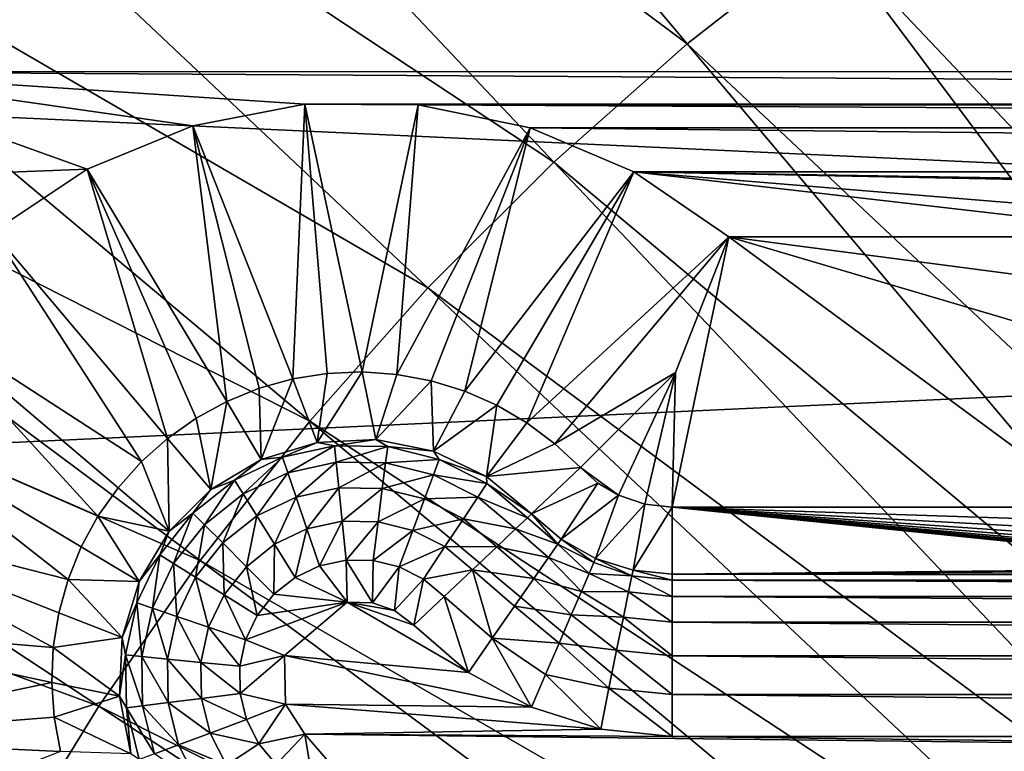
# Model space of a CAD drawing. Header units: metres. Extents: x -22 to 22, y 0 to 204.
# Tile 394 of 497: x -4.89 to -3.07, y 185.67 to 187.03. Entities that reach past the tile are written whole.
import ezdxf

# ---------------------------------------------------------------- set-up
doc = ezdxf.new("R2010")
doc.units = ezdxf.units.M
doc.layers.add('solid_002_SW0002', color=7, linetype='CONTINUOUS')
doc.layers.add('solid_002_SW0002_01', color=7, linetype='CONTINUOUS')

msp = doc.modelspace()

# ---------------------------------------------------------------- linework, layer by layer
at = {"layer": 'solid_002_SW0002'}
for points in [[(-4.872515, 188.430374, 261.267914), (-5.201653, 188.13884, 261.306305), (-3.656058, 186.98317, 261.306427)], [(-4.872515, 188.430374, 261.267914), (-3.656058, 186.98317, 261.306427), (-3.395742, 187.186935, 261.279572)], [(-5.201653, 188.13884, 261.306305), (-5.511953, 187.828461, 261.347168), (-3.903031, 186.76442, 261.335236)], [(-5.201653, 188.13884, 261.306305), (-3.903031, 186.76442, 261.335236), (-3.656058, 186.98317, 261.306427)], [(-5.511953, 187.828461, 261.347168), (-5.802605, 187.500565, 261.39035), (-4.135871, 186.53154, 261.365906)], [(-5.511953, 187.828461, 261.347168), (-4.135871, 186.53154, 261.365906), (-3.903031, 186.76442, 261.335236)], [(-2.839283, 187.547043, 261.232117), (-3.123089, 187.375076, 261.254791), (-1.893287, 185.915604, 261.338257)], [(-5.802605, 187.500565, 261.39035), (-6.072971, 187.156555, 261.435638), (-4.353966, 186.285507, 261.398285)], [(-5.802605, 187.500565, 261.39035), (-4.353966, 186.285507, 261.398285), (-4.135871, 186.53154, 261.365906)], [(20.197836, 187.408127, 0.72), (-20.197836, 187.408127, 0.72), (-20.64257, 185.517471, 0.72)], [(-3.123089, 187.375076, 261.254791), (-3.395742, 187.186935, 261.279572), (-2.082536, 185.800934, 261.353363)], [(-3.123089, 187.375076, 261.254791), (-2.082536, 185.800934, 261.353363), (-1.893287, 185.915604, 261.338257)], [(-3.395742, 187.186935, 261.279572), (-3.656058, 186.98317, 261.306427), (-2.264349, 185.675491, 261.369873)], [(-3.395742, 187.186935, 261.279572), (-2.264349, 185.675491, 261.369873), (-2.082536, 185.800934, 261.353363)], [(-6.072971, 187.156555, 261.435638), (-6.322521, 186.797928, 261.482849), (-4.55684, 186.02739, 261.432281)], [(-6.072971, 187.156555, 261.435638), (-4.55684, 186.02739, 261.432281), (-4.353966, 186.285507, 261.398285)], [(-3.656058, 186.98317, 261.306427), (-3.903031, 186.76442, 261.335236), (-2.437936, 185.539627, 261.387787)], [(-3.656058, 186.98317, 261.306427), (-2.437936, 185.539627, 261.387787), (-2.264349, 185.675491, 261.369873)], [(-4.765621, 186.751221, 241.25), (-5.388026, 186.727081, 241.25), (-5.267307, 186.930954, 241.25)], [(-4.570571, 186.831619, 241.25), (-4.765621, 186.751221, 241.25), (-5.267307, 186.930954, 241.25)], [(-4.363406, 186.871521, 241.25), (-4.570571, 186.831619, 241.25), (-5.267307, 186.930954, 241.25)], [(4.363406, 186.871521, 241.25), (-4.363406, 186.871521, 241.25), (-5.267307, 186.930954, 241.25)], [(-4.385623, 186.363373, 241.745636), (-4.570571, 186.831619, 241.25), (-4.363406, 186.871521, 241.25)], [(-4.385623, 186.363373, 241.745636), (-4.363406, 186.871521, 241.25), (-4.321844, 186.373505, 241.745636)], [(4.153676, 186.870392, 241.25), (-4.153676, 186.870392, 241.25), (-4.363406, 186.871521, 241.25)], [(-4.257308, 186.376312, 241.745636), (-4.363406, 186.871521, 241.25), (-4.153676, 186.870392, 241.25)], [(4.363406, 186.871521, 241.25), (4.153676, 186.870392, 241.25), (-4.363406, 186.871521, 241.25)], [(-4.321844, 186.373505, 241.745636), (-4.363406, 186.871521, 241.25), (-4.257308, 186.376312, 241.745636)], [(-4.257308, 186.376312, 241.745636), (-4.153676, 186.870392, 241.25), (-4.192836, 186.37175, 241.745636)], [(-4.192836, 186.37175, 241.745636), (-4.153676, 186.870392, 241.25), (-3.946183, 186.827438, 241.25)], [(3.946183, 186.827438, 241.25), (-3.946183, 186.827438, 241.25), (-4.153676, 186.870392, 241.25)], [(4.153676, 186.870392, 241.25), (3.946183, 186.827438, 241.25), (-4.153676, 186.870392, 241.25)], [(-4.507696, 186.321732, 241.745636), (-4.765621, 186.751221, 241.25), (-4.570571, 186.831619, 241.25)], [(-4.447836, 186.346039, 241.745636), (-4.570571, 186.831619, 241.25), (-4.385623, 186.363373, 241.745636)], [(-4.507696, 186.321732, 241.745636), (-4.570571, 186.831619, 241.25), (-4.447836, 186.346039, 241.745636)], [(-4.192836, 186.37175, 241.745636), (-3.946183, 186.827438, 241.25), (-4.129287, 186.359863, 241.745636)], [(-4.129287, 186.359863, 241.745636), (-3.946183, 186.827438, 241.25), (-4.067508, 186.34082, 241.745636)], [(-4.067508, 186.34082, 241.745636), (-3.946183, 186.827438, 241.25), (-3.754804, 186.74614, 241.25)], [(3.754803, 186.74614, 241.25), (-3.754804, 186.74614, 241.25), (-3.946183, 186.827438, 241.25)], [(3.946183, 186.827438, 241.25), (3.754803, 186.74614, 241.25), (-3.946183, 186.827438, 241.25)], [(-6.322521, 186.797928, 261.482849), (-6.550759, 186.426102, 261.531799), (-4.744092, 185.758286, 261.467682)], [(-6.322521, 186.797928, 261.482849), (-4.744092, 185.758286, 261.467682), (-4.55684, 186.02739, 261.432281)], [(-4.765621, 186.751221, 241.25), (-4.940288, 186.635117, 241.25), (-5.388026, 186.727081, 241.25)], [(-4.617241, 186.253494, 241.745636), (-4.940288, 186.635117, 241.25), (-4.765621, 186.751221, 241.25)], [(-4.564415, 186.290741, 241.745636), (-4.765621, 186.751221, 241.25), (-4.507696, 186.321732, 241.745636)], [(-4.617241, 186.253494, 241.745636), (-4.765621, 186.751221, 241.25), (-4.564415, 186.290741, 241.745636)], [(-3.903031, 186.76442, 261.335236), (-4.135871, 186.53154, 261.365906), (-2.602627, 185.393768, 261.406982)], [(-3.903031, 186.76442, 261.335236), (-2.602627, 185.393768, 261.406982), (-2.437936, 185.539627, 261.387787)], [(-4.067508, 186.34082, 241.745636), (-3.754804, 186.74614, 241.25), (-4.008321, 186.314865, 241.745636)], [(-4.008321, 186.314865, 241.745636), (-3.754804, 186.74614, 241.25), (-3.952487, 186.282333, 241.745636)], [(-3.952487, 186.282333, 241.745636), (-3.754804, 186.74614, 241.25), (-3.578945, 186.626343, 241.25)], [(-2.711272, 186.626343, 241.25), (-3.578945, 186.626343, 241.25), (-3.754804, 186.74614, 241.25)], [(-2.288728, 186.626343, 241.25), (-2.711272, 186.626343, 241.25), (-3.754804, 186.74614, 241.25)], [(2.288728, 186.626343, 241.25), (-2.288728, 186.626343, 241.25), (-3.754804, 186.74614, 241.25)], [(2.711272, 186.626343, 241.25), (2.288728, 186.626343, 241.25), (-3.754804, 186.74614, 241.25)], [(3.578945, 186.626343, 241.25), (2.711272, 186.626343, 241.25), (-3.754804, 186.74614, 241.25)], [(3.754803, 186.74614, 241.25), (3.578945, 186.626343, 241.25), (-3.754804, 186.74614, 241.25)], [(-4.665479, 186.21048, 241.745636), (-5.090118, 186.485291, 241.25), (-4.940288, 186.635117, 241.25)], [(-4.665479, 186.21048, 241.745636), (-4.940288, 186.635117, 241.25), (-4.617241, 186.253494, 241.745636)], [(-3.952487, 186.282333, 241.745636), (-3.578945, 186.626343, 241.25), (-3.900728, 186.243668, 241.745636)], [(-3.67747, 186.375366, 241.49881), (-3.900728, 186.243668, 241.745636), (-3.578945, 186.626343, 241.25)], [(-3.684052, 186.126358, 241.745636), (-3.578945, 186.626343, 241.25), (-2.901253, 186.126358, 241.745636)], [(-3.67747, 186.375366, 241.49881), (-3.578945, 186.626343, 241.25), (-3.684052, 186.126358, 241.745636)], [(-2.762707, 186.518692, 241.356705), (-3.578945, 186.626343, 241.25), (-2.711272, 186.626343, 241.25)], [(-2.809287, 186.398972, 241.475388), (-2.901253, 186.126358, 241.745636), (-3.578945, 186.626343, 241.25)], [(-2.762707, 186.518692, 241.356705), (-2.809287, 186.398972, 241.475388), (-3.578945, 186.626343, 241.25)], [(-4.135871, 186.53154, 261.365906), (-4.353966, 186.285507, 261.398285), (-2.757893, 185.23848, 261.427429)], [(-4.135871, 186.53154, 261.365906), (-2.757893, 185.23848, 261.427429), (-2.602627, 185.393768, 261.406982)], [(-4.745747, 186.109421, 241.745636), (-5.206218, 186.310623, 241.25), (-5.090118, 186.485291, 241.25)], [(-4.7085, 186.162247, 241.745636), (-5.090118, 186.485291, 241.25), (-4.665479, 186.21048, 241.745636)], [(-4.745747, 186.109421, 241.745636), (-5.090118, 186.485291, 241.25), (-4.7085, 186.162247, 241.745636)], [(-6.550759, 186.426102, 261.531799), (-4.915349, 185.479294, 261.504425), (-4.744092, 185.758286, 261.467682)], [(-4.340158, 186.245941, 255.952621), (-4.385623, 186.363373, 241.745636), (-4.321844, 186.373505, 241.745636)], [(-4.340158, 186.245941, 255.952621), (-4.321844, 186.373505, 241.745636), (-4.257308, 186.376312, 241.745636)], [(-4.231788, 186.251129, 255.952621), (-4.340158, 186.245941, 255.952621), (-4.257308, 186.376312, 241.745636)], [(-4.231788, 186.251129, 255.952621), (-4.257308, 186.376312, 241.745636), (-4.192836, 186.37175, 241.745636)], [(-4.231788, 186.251129, 255.952621), (-4.192836, 186.37175, 241.745636), (-4.129287, 186.359863, 241.745636)], [(-3.67747, 186.375366, 241.49881), (-3.853717, 186.199371, 241.745636), (-3.900728, 186.243668, 241.745636)], [(-3.67747, 186.375366, 241.49881), (-3.783453, 186.148773, 241.723419), (-3.853717, 186.199371, 241.745636)], [(-3.67747, 186.375366, 241.49881), (-3.734476, 186.131927, 241.740112), (-3.783453, 186.148773, 241.723419)], [(-3.67747, 186.375366, 241.49881), (-3.684052, 186.126358, 241.745636), (-3.734476, 186.131927, 241.740112)], [(-4.444008, 186.214539, 255.952621), (-4.447836, 186.346039, 241.745636), (-4.385623, 186.363373, 241.745636)], [(-4.340158, 186.245941, 255.952621), (-4.444008, 186.214539, 255.952621), (-4.385623, 186.363373, 241.745636)], [(-4.125415, 186.229782, 255.952621), (-4.231788, 186.251129, 255.952621), (-4.129287, 186.359863, 241.745636)], [(-4.125415, 186.229782, 255.952621), (-4.129287, 186.359863, 241.745636), (-4.067508, 186.34082, 241.745636)], [(-4.444008, 186.214539, 255.952621), (-4.507696, 186.321732, 241.745636), (-4.447836, 186.346039, 241.745636)], [(-4.125415, 186.229782, 255.952621), (-4.067508, 186.34082, 241.745636), (-4.008321, 186.314865, 241.745636)], [(-4.537091, 186.158813, 255.952621), (-4.564415, 186.290741, 241.745636), (-4.507696, 186.321732, 241.745636)], [(-4.444008, 186.214539, 255.952621), (-4.537091, 186.158813, 255.952621), (-4.507696, 186.321732, 241.745636)], [(-4.027439, 186.183182, 255.952621), (-4.125415, 186.229782, 255.952621), (-4.008321, 186.314865, 241.745636)], [(-4.027439, 186.183182, 255.952621), (-4.008321, 186.314865, 241.745636), (-3.952487, 186.282333, 241.745636)], [(-4.801038, 185.992844, 241.745636), (-5.286623, 186.11557, 241.25), (-5.206218, 186.310623, 241.25)], [(-4.776727, 186.052689, 241.745636), (-5.206218, 186.310623, 241.25), (-4.745747, 186.109421, 241.745636)], [(-4.801038, 185.992844, 241.745636), (-5.206218, 186.310623, 241.25), (-4.776727, 186.052689, 241.745636)], [(-4.537091, 186.158813, 255.952621), (-4.617241, 186.253494, 241.745636), (-4.564415, 186.290741, 241.745636)], [(-4.353966, 186.285507, 261.398285), (-4.55684, 186.02739, 261.432281), (-2.903327, 185.074417, 261.449036)], [(-4.353966, 186.285507, 261.398285), (-2.903327, 185.074417, 261.449036), (-2.757893, 185.23848, 261.427429)], [(-4.027439, 186.183182, 255.952621), (-3.952487, 186.282333, 241.745636), (-3.900728, 186.243668, 241.745636)], [(-4.613808, 186.082092, 255.952621), (-4.665479, 186.21048, 241.745636), (-4.617241, 186.253494, 241.745636)], [(-4.537091, 186.158813, 255.952621), (-4.613808, 186.082092, 255.952621), (-4.617241, 186.253494, 241.745636)], [(-4.404386, 186.218552, 256.029449), (-4.444008, 186.214539, 255.952621), (-4.340158, 186.245941, 255.952621)], [(-4.404386, 186.218552, 256.029449), (-4.340158, 186.245941, 255.952621), (-4.3083, 186.239502, 256.029449)], [(-4.3083, 186.239502, 256.029449), (-4.340158, 186.245941, 255.952621), (-4.231788, 186.251129, 255.952621)], [(-4.3083, 186.239502, 256.029449), (-4.231788, 186.251129, 255.952621), (-4.209968, 186.238159, 256.029449)], [(-4.209968, 186.238159, 256.029449), (-4.231788, 186.251129, 255.952621), (-4.125415, 186.229782, 255.952621)], [(-4.027439, 186.183182, 255.952621), (-3.900728, 186.243668, 241.745636), (-3.853717, 186.199371, 241.745636)], [(-4.404386, 186.218552, 256.029449), (-4.3083, 186.239502, 256.029449), (-4.394621, 186.189941, 256.101318)], [(-4.3083, 186.239502, 256.029449), (-4.305267, 186.209412, 256.101318), (-4.394621, 186.189941, 256.101318)], [(-4.3083, 186.239502, 256.029449), (-4.209968, 186.238159, 256.029449), (-4.305267, 186.209412, 256.101318)], [(-4.209968, 186.238159, 256.029449), (-4.213822, 186.20816, 256.101318), (-4.305267, 186.209412, 256.101318)], [(-4.209968, 186.238159, 256.029449), (-4.114491, 186.214584, 256.029449), (-4.213822, 186.20816, 256.101318)], [(-4.209968, 186.238159, 256.029449), (-4.125415, 186.229782, 255.952621), (-4.114491, 186.214584, 256.029449)], [(-4.114491, 186.214584, 256.029449), (-4.125415, 186.229782, 255.952621), (-4.027439, 186.183182, 255.952621)], [(-4.613808, 186.082092, 255.952621), (-4.7085, 186.162247, 241.745636), (-4.665479, 186.21048, 241.745636)], [(-4.493237, 186.176407, 256.029449), (-4.537091, 186.158813, 255.952621), (-4.444008, 186.214539, 255.952621)], [(-4.493237, 186.176407, 256.029449), (-4.444008, 186.214539, 255.952621), (-4.404386, 186.218552, 256.029449)], [(-4.493237, 186.176407, 256.029449), (-4.404386, 186.218552, 256.029449), (-4.477249, 186.150742, 256.101318)], [(-4.404386, 186.218552, 256.029449), (-4.394621, 186.189941, 256.101318), (-4.477249, 186.150742, 256.101318)], [(-4.394621, 186.189941, 256.101318), (-4.305267, 186.209412, 256.101318), (-4.379209, 186.14476, 256.162933)], [(-4.305267, 186.209412, 256.101318), (-4.300479, 186.161926, 256.162933), (-4.379209, 186.14476, 256.162933)], [(-4.305267, 186.209412, 256.101318), (-4.213822, 186.20816, 256.101318), (-4.300479, 186.161926, 256.162933)], [(-4.213822, 186.20816, 256.101318), (-4.219908, 186.160828, 256.162933), (-4.300479, 186.161926, 256.162933)], [(-4.213822, 186.20816, 256.101318), (-4.125034, 186.186249, 256.101318), (-4.219908, 186.160828, 256.162933)], [(-4.114491, 186.214584, 256.029449), (-4.125034, 186.186249, 256.101318), (-4.213822, 186.20816, 256.101318)], [(-4.114491, 186.214584, 256.029449), (-4.026825, 186.170029, 256.029449), (-4.125034, 186.186249, 256.101318)], [(-4.114491, 186.214584, 256.029449), (-4.027439, 186.183182, 255.952621), (-4.026825, 186.170029, 256.029449)], [(-4.477249, 186.150742, 256.101318), (-4.394621, 186.189941, 256.101318), (-4.452011, 186.110229, 256.162933)], [(-4.394621, 186.189941, 256.101318), (-4.379209, 186.14476, 256.162933), (-4.452011, 186.110229, 256.162933)], [(-3.943751, 186.114136, 255.952621), (-4.027439, 186.183182, 255.952621), (-3.853717, 186.199371, 241.745636)], [(-3.821241, 186.170944, 241.740021), (-3.943751, 186.114136, 255.952621), (-3.853717, 186.199371, 241.745636)], [(-3.821241, 186.170944, 241.740021), (-3.853717, 186.199371, 241.745636), (-3.783453, 186.148773, 241.723419)], [(-4.570243, 186.11525, 256.029449), (-4.537091, 186.158813, 255.952621), (-4.493237, 186.176407, 256.029449)], [(-4.570243, 186.11525, 256.029449), (-4.493237, 186.176407, 256.029449), (-4.548861, 186.093857, 256.101318)], [(-4.493237, 186.176407, 256.029449), (-4.477249, 186.150742, 256.101318), (-4.548861, 186.093857, 256.101318)], [(-4.125034, 186.186249, 256.101318), (-4.141677, 186.14151, 256.162933), (-4.219908, 186.160828, 256.162933)], [(-4.125034, 186.186249, 256.101318), (-4.04351, 186.144806, 256.101318), (-4.141677, 186.14151, 256.162933)], [(-4.026825, 186.170029, 256.029449), (-4.04351, 186.144806, 256.101318), (-4.125034, 186.186249, 256.101318)], [(-4.026825, 186.170029, 256.029449), (-3.951521, 186.106781, 256.029449), (-4.04351, 186.144806, 256.101318)], [(-4.026825, 186.170029, 256.029449), (-4.027439, 186.183182, 255.952621), (-3.943751, 186.114136, 255.952621)], [(-4.026825, 186.170029, 256.029449), (-3.943751, 186.114136, 255.952621), (-3.951521, 186.106781, 256.029449)], [(-3.888914, 186.066879, 255.952621), (-3.943751, 186.114136, 255.952621), (-3.821241, 186.170944, 241.740021)], [(-3.888914, 186.066879, 255.952621), (-3.821241, 186.170944, 241.740021), (-3.783453, 186.148773, 241.723419)], [(-4.613808, 186.082092, 255.952621), (-4.745747, 186.109421, 241.745636), (-4.7085, 186.162247, 241.745636)], [(-4.570243, 186.11525, 256.029449), (-4.613808, 186.082092, 255.952621), (-4.537091, 186.158813, 255.952621)], [(-4.548861, 186.093857, 256.101318), (-4.477249, 186.150742, 256.101318), (-4.515108, 186.060104, 256.162933)], [(-4.477249, 186.150742, 256.101318), (-4.452011, 186.110229, 256.162933), (-4.515108, 186.060104, 256.162933)], [(-4.379209, 186.14476, 256.162933), (-4.300479, 186.161926, 256.162933), (-4.359188, 186.086075, 256.210205)], [(-4.300479, 186.161926, 256.162933), (-4.29426, 186.100235, 256.210205), (-4.359188, 186.086075, 256.210205)], [(-4.300479, 186.161926, 256.162933), (-4.219908, 186.160828, 256.162933), (-4.29426, 186.100235, 256.210205)], [(-4.219908, 186.160828, 256.162933), (-4.227812, 186.099319, 256.210205), (-4.29426, 186.100235, 256.210205)], [(-4.219908, 186.160828, 256.162933), (-4.141677, 186.14151, 256.162933), (-4.227812, 186.099319, 256.210205)], [(-4.452011, 186.110229, 256.162933), (-4.379209, 186.14476, 256.162933), (-4.419229, 186.057602, 256.210205)], [(-4.379209, 186.14476, 256.162933), (-4.359188, 186.086075, 256.210205), (-4.419229, 186.057602, 256.210205)], [(-4.141677, 186.14151, 256.162933), (-4.163295, 186.083405, 256.210205), (-4.227812, 186.099319, 256.210205)], [(-4.141677, 186.14151, 256.162933), (-4.069846, 186.104996, 256.162933), (-4.163295, 186.083405, 256.210205)], [(-4.04351, 186.144806, 256.101318), (-4.069846, 186.104996, 256.162933), (-4.141677, 186.14151, 256.162933)], [(-4.04351, 186.144806, 256.101318), (-3.97348, 186.085983, 256.101318), (-4.069846, 186.104996, 256.162933)], [(-4.04351, 186.144806, 256.101318), (-3.951521, 186.106781, 256.029449), (-3.97348, 186.085983, 256.101318)], [(-3.825481, 186.03154, 255.952621), (-3.888914, 186.066879, 255.952621), (-3.783453, 186.148773, 241.723419)], [(-3.734476, 186.131927, 241.740112), (-3.825481, 186.03154, 255.952621), (-3.783453, 186.148773, 241.723419)], [(-4.828503, 185.866837, 241.745636), (-5.326522, 185.908401, 241.25), (-5.286623, 186.11557, 241.25)], [(-4.818368, 185.930618, 241.745636), (-5.286623, 186.11557, 241.25), (-4.801038, 185.992844, 241.745636)], [(-4.828503, 185.866837, 241.745636), (-5.286623, 186.11557, 241.25), (-4.818368, 185.930618, 241.745636)], [(-4.631408, 186.038239, 256.029449), (-4.613808, 186.082092, 255.952621), (-4.570243, 186.11525, 256.029449)], [(-4.631408, 186.038239, 256.029449), (-4.570243, 186.11525, 256.029449), (-4.605741, 186.022247, 256.101318)], [(-4.570243, 186.11525, 256.029449), (-4.548861, 186.093857, 256.101318), (-4.605741, 186.022247, 256.101318)], [(-3.951521, 186.106781, 256.029449), (-3.943751, 186.114136, 255.952621), (-3.895091, 186.058029, 256.029755)], [(-3.895091, 186.058029, 256.029755), (-3.943751, 186.114136, 255.952621), (-3.888914, 186.066879, 255.952621)], [(-3.734476, 186.131927, 241.740112), (-3.756218, 186.009735, 255.952621), (-3.825481, 186.03154, 255.952621)], [(-3.734476, 186.131927, 241.740112), (-3.684052, 186.126358, 241.745636), (-3.756218, 186.009735, 255.952621)], [(-3.756218, 186.009735, 255.952621), (-3.684052, 186.126358, 241.745636), (-3.684052, 186.00238, 255.952621)], [(-3.684052, 186.126358, 241.745636), (-2.901253, 186.126358, 241.745636), (-2.855038, 186.099365, 244.840042)], [(-3.684052, 186.126358, 241.745636), (-2.855038, 186.099365, 244.840042), (-2.813282, 186.078568, 247.222672)], [(-3.684052, 186.126358, 241.745636), (-2.813282, 186.078568, 247.222672), (-2.775764, 186.062531, 249.059311)], [(-3.684052, 186.126358, 241.745636), (-2.775764, 186.062531, 249.059311), (-2.742172, 186.050171, 250.475922)], [(-3.684052, 186.126358, 241.745636), (-2.742172, 186.050171, 250.475922), (-2.712183, 186.040634, 251.568405)], [(-3.684052, 186.126358, 241.745636), (-2.712183, 186.040634, 251.568405), (-2.685429, 186.033279, 252.411346)], [(-3.684052, 186.126358, 241.745636), (-2.685429, 186.033279, 252.411346), (-2.661551, 186.027603, 253.062012)], [(-3.684052, 186.126358, 241.745636), (-2.661551, 186.027603, 253.062012), (-2.640215, 186.023224, 253.564178)], [(-3.684052, 186.126358, 241.745636), (-2.640215, 186.023224, 253.564178), (-2.621106, 186.019836, 253.951614)], [(-3.684052, 186.126358, 241.745636), (-2.621106, 186.019836, 253.951614), (-2.603918, 186.017227, 254.250488)], [(-3.684052, 186.126358, 241.745636), (-2.603918, 186.017227, 254.250488), (-2.588349, 186.015228, 254.481064)], [(-3.684052, 186.126358, 241.745636), (-2.588349, 186.015228, 254.481064), (-2.574114, 186.013672, 254.658798)], [(-3.684052, 186.00238, 255.952621), (-3.684052, 186.126358, 241.745636), (-2.574114, 186.013672, 254.658798)], [(-4.669544, 185.989014, 255.952621), (-4.776727, 186.052689, 241.745636), (-4.745747, 186.109421, 241.745636)], [(-4.613808, 186.082092, 255.952621), (-4.669544, 185.989014, 255.952621), (-4.745747, 186.109421, 241.745636)], [(-4.515108, 186.060104, 256.162933), (-4.452011, 186.110229, 256.162933), (-4.471265, 186.016266, 256.210205)], [(-4.452011, 186.110229, 256.162933), (-4.419229, 186.057602, 256.210205), (-4.471265, 186.016266, 256.210205)], [(-4.359188, 186.086075, 256.210205), (-4.29426, 186.100235, 256.210205), (-4.335912, 186.017853, 256.239899)], [(-4.29426, 186.100235, 256.210205), (-4.287029, 186.028503, 256.239899), (-4.335912, 186.017853, 256.239899)], [(-4.29426, 186.100235, 256.210205), (-4.227812, 186.099319, 256.210205), (-4.287029, 186.028503, 256.239899)], [(-4.227812, 186.099319, 256.210205), (-4.237002, 186.027817, 256.239899), (-4.287029, 186.028503, 256.239899)], [(-4.227812, 186.099319, 256.210205), (-4.163295, 186.083405, 256.210205), (-4.237002, 186.027817, 256.239899)], [(-4.069846, 186.104996, 256.162933), (-4.104056, 186.053284, 256.210205), (-4.163295, 186.083405, 256.210205)], [(-4.069846, 186.104996, 256.162933), (-4.008144, 186.053177, 256.162933), (-4.104056, 186.053284, 256.210205)], [(-4.069846, 186.104996, 256.162933), (-3.97348, 186.085983, 256.101318), (-4.008144, 186.053177, 256.162933)], [(-3.97348, 186.085983, 256.101318), (-3.951521, 186.106781, 256.029449), (-3.895091, 186.058029, 256.029755)], [(-4.631408, 186.038239, 256.029449), (-4.669544, 185.989014, 255.952621), (-4.613808, 186.082092, 255.952621)], [(-4.605741, 186.022247, 256.101318), (-4.548861, 186.093857, 256.101318), (-4.565225, 185.997009, 256.162933)], [(-4.548861, 186.093857, 256.101318), (-4.515108, 186.060104, 256.162933), (-4.565225, 185.997009, 256.162933)], [(-4.419229, 186.057602, 256.210205), (-4.359188, 186.086075, 256.210205), (-4.381115, 185.996414, 256.239899)], [(-4.359188, 186.086075, 256.210205), (-4.335912, 186.017853, 256.239899), (-4.381115, 185.996414, 256.239899)], [(-4.163295, 186.083405, 256.210205), (-4.188429, 186.015839, 256.239899), (-4.237002, 186.027817, 256.239899)], [(-4.163295, 186.083405, 256.210205), (-4.104056, 186.053284, 256.210205), (-4.188429, 186.015839, 256.239899)], [(-4.008144, 186.053177, 256.162933), (-3.97348, 186.085983, 256.101318), (-3.912433, 186.033218, 256.101501)], [(-3.97348, 186.085983, 256.101318), (-3.895091, 186.058029, 256.029755), (-3.912433, 186.033218, 256.101501)], [(-4.565225, 185.997009, 256.162933), (-4.515108, 186.060104, 256.162933), (-4.512596, 185.964233, 256.210205)], [(-4.515108, 186.060104, 256.162933), (-4.471265, 186.016266, 256.210205), (-4.512596, 185.964233, 256.210205)], [(-3.895091, 186.058029, 256.029755), (-3.888914, 186.066879, 255.952621), (-3.828652, 186.02417, 256.018951)], [(-3.828652, 186.02417, 256.018951), (-3.888914, 186.066879, 255.952621), (-3.825481, 186.03154, 255.952621)], [(-4.669544, 185.989014, 255.952621), (-4.801038, 185.992844, 241.745636), (-4.776727, 186.052689, 241.745636)], [(-4.471265, 186.016266, 256.210205), (-4.419229, 186.057602, 256.210205), (-4.420291, 185.965286, 256.239899)], [(-4.419229, 186.057602, 256.210205), (-4.381115, 185.996414, 256.239899), (-4.420291, 185.965286, 256.239899)], [(-4.104056, 186.053284, 256.210205), (-4.14383, 185.993164, 256.239899), (-4.188429, 186.015839, 256.239899)], [(-4.104056, 186.053284, 256.210205), (-4.05317, 186.010544, 256.210205), (-4.14383, 185.993164, 256.239899)], [(-4.104056, 186.053284, 256.210205), (-4.008144, 186.053177, 256.162933), (-4.05317, 186.010544, 256.210205)], [(-4.05317, 186.010544, 256.210205), (-4.008144, 186.053177, 256.162933), (-3.939773, 185.994095, 256.163055)], [(-4.008144, 186.053177, 256.162933), (-3.912433, 186.033218, 256.101501), (-3.939773, 185.994095, 256.163055)], [(-3.912433, 186.033218, 256.101501), (-3.895091, 186.058029, 256.029755), (-3.837549, 186.00351, 256.081848)], [(-3.895091, 186.058029, 256.029755), (-3.828652, 186.02417, 256.018951), (-3.837549, 186.00351, 256.081848)], [(-4.55684, 186.02739, 261.432281), (-4.744092, 185.758286, 261.467682), (-3.03861, 184.902298, 261.47171)], [(-4.673557, 185.949387, 256.029449), (-4.669544, 185.989014, 255.952621), (-4.631408, 186.038239, 256.029449)], [(-4.673557, 185.949387, 256.029449), (-4.631408, 186.038239, 256.029449), (-4.644938, 185.939621, 256.101318)], [(-4.631408, 186.038239, 256.029449), (-4.605741, 186.022247, 256.101318), (-4.644938, 185.939621, 256.101318)], [(-4.55684, 186.02739, 261.432281), (-3.03861, 184.902298, 261.47171), (-2.903327, 185.074417, 261.449036)], [(-4.335912, 186.017853, 256.239899), (-4.287029, 186.028503, 256.239899), (-4.285006, 185.95079, 256.25)], [(-4.287029, 186.028503, 256.239899), (-4.238092, 185.94957, 256.25), (-4.285006, 185.95079, 256.25)], [(-4.287029, 186.028503, 256.239899), (-4.237002, 186.027817, 256.239899), (-4.238092, 185.94957, 256.25)], [(-4.237002, 186.027817, 256.239899), (-4.188429, 186.015839, 256.239899), (-4.238092, 185.94957, 256.25)], [(-3.939773, 185.994095, 256.163055), (-3.912433, 186.033218, 256.101501), (-3.85173, 185.970566, 256.138214)], [(-3.912433, 186.033218, 256.101501), (-3.837549, 186.00351, 256.081848), (-3.85173, 185.970566, 256.138214)], [(-3.837549, 186.00351, 256.081848), (-3.828652, 186.02417, 256.018951), (-3.758394, 185.999176, 256.029755)], [(-3.828652, 186.02417, 256.018951), (-3.825481, 186.03154, 255.952621), (-3.758394, 185.999176, 256.029755)], [(-3.758394, 185.999176, 256.029755), (-3.825481, 186.03154, 255.952621), (-3.756218, 186.009735, 255.952621)], [(-4.644938, 185.939621, 256.101318), (-4.605741, 186.022247, 256.101318), (-4.599761, 185.92421, 256.162933)], [(-4.605741, 186.022247, 256.101318), (-4.565225, 185.997009, 256.162933), (-4.599761, 185.92421, 256.162933)], [(-4.512596, 185.964233, 256.210205), (-4.471265, 186.016266, 256.210205), (-4.451409, 185.926117, 256.239899)], [(-4.471265, 186.016266, 256.210205), (-4.420291, 185.965286, 256.239899), (-4.451409, 185.926117, 256.239899)], [(-4.381115, 185.996414, 256.239899), (-4.335912, 186.017853, 256.239899), (-4.285006, 185.95079, 256.25)], [(-4.188429, 186.015839, 256.239899), (-4.197087, 185.935287, 256.25), (-4.238092, 185.94957, 256.25)], [(-4.188429, 186.015839, 256.239899), (-4.14383, 185.993164, 256.239899), (-4.197087, 185.935287, 256.25)], [(-4.14383, 185.993164, 256.239899), (-4.05317, 186.010544, 256.210205), (-4.105519, 185.960983, 256.239899)], [(-4.105519, 185.960983, 256.239899), (-4.05317, 186.010544, 256.210205), (-4.016523, 185.884277, 256.239899)], [(-4.05317, 186.010544, 256.210205), (-3.939773, 185.994095, 256.163055), (-3.975267, 185.943314, 256.210236)], [(-4.05317, 186.010544, 256.210205), (-3.975267, 185.943314, 256.210236), (-4.016523, 185.884277, 256.239899)], [(-3.758394, 185.999176, 256.029755), (-3.756218, 186.009735, 255.952621), (-3.684052, 185.991592, 256.029755)], [(-3.684052, 185.991592, 256.029755), (-3.756218, 186.009735, 255.952621), (-3.684052, 186.00238, 255.952621)], [(-3.684052, 186.00238, 255.952621), (-2.574114, 186.013672, 254.658798), (-2.560915, 186.012482, 254.795502)], [(-3.684052, 186.00238, 255.952621), (-2.560915, 186.012482, 254.795502), (-2.548371, 186.011566, 254.900513)], [(-3.684052, 186.00238, 255.952621), (-2.548371, 186.011566, 254.900513), (-2.535925, 186.010864, 254.980789)], [(-3.684052, 186.00238, 255.952621), (-2.535925, 186.010864, 254.980789), (-2.522298, 186.01033, 255.041428)], [(-3.684052, 186.00238, 255.952621), (-2.522298, 186.01033, 255.041428), (-2.499159, 186.01001, 255.078445)], [(3.684052, 186.00238, 255.952621), (-3.684052, 186.00238, 255.952621), (-2.499159, 186.01001, 255.078445)], [(-4.700949, 185.885162, 255.952621), (-4.818368, 185.930618, 241.745636), (-4.801038, 185.992844, 241.745636)], [(-4.669544, 185.989014, 255.952621), (-4.700949, 185.885162, 255.952621), (-4.801038, 185.992844, 241.745636)], [(-4.673557, 185.949387, 256.029449), (-4.700949, 185.885162, 255.952621), (-4.669544, 185.989014, 255.952621)], [(-4.599761, 185.92421, 256.162933), (-4.565225, 185.997009, 256.162933), (-4.541078, 185.90419, 256.210205)], [(-4.565225, 185.997009, 256.162933), (-4.512596, 185.964233, 256.210205), (-4.541078, 185.90419, 256.210205)], [(-4.420291, 185.965286, 256.239899), (-4.381115, 185.996414, 256.239899), (-4.285006, 185.95079, 256.25)], [(-4.14383, 185.993164, 256.239899), (-4.161598, 185.907898, 256.25), (-4.197087, 185.935287, 256.25)], [(-4.14383, 185.993164, 256.239899), (-4.105519, 185.960983, 256.239899), (-4.161598, 185.907898, 256.25)], [(-3.975267, 185.943314, 256.210236), (-3.939773, 185.994095, 256.163055), (-3.870494, 185.926987, 256.185242)], [(-3.939773, 185.994095, 256.163055), (-3.85173, 185.970566, 256.138214), (-3.870494, 185.926987, 256.185242)], [(-3.85173, 185.970566, 256.138214), (-3.837549, 186.00351, 256.081848), (-3.764503, 185.969528, 256.101501)], [(-3.837549, 186.00351, 256.081848), (-3.758394, 185.999176, 256.029755), (-3.764503, 185.969528, 256.101501)], [(-3.764503, 185.969528, 256.101501), (-3.758394, 185.999176, 256.029755), (-3.684052, 185.961319, 256.101501)], [(-3.758394, 185.999176, 256.029755), (-3.684052, 185.991592, 256.029755), (-3.684052, 185.961319, 256.101501)], [(-3.870494, 185.926987, 256.185242), (-3.85173, 185.970566, 256.138214), (-3.774134, 185.922775, 256.163055)], [(-3.85173, 185.970566, 256.138214), (-3.764503, 185.969528, 256.101501), (-3.774134, 185.922775, 256.163055)], [(-3.774134, 185.922775, 256.163055), (-3.764503, 185.969528, 256.101501), (-3.684052, 185.913589, 256.163055)], [(-3.764503, 185.969528, 256.101501), (-3.684052, 185.961319, 256.101501), (-3.684052, 185.913589, 256.163055)], [(-4.541078, 185.90419, 256.210205), (-4.512596, 185.964233, 256.210205), (-4.472852, 185.880905, 256.239899)], [(-4.512596, 185.964233, 256.210205), (-4.451409, 185.926117, 256.239899), (-4.472852, 185.880905, 256.239899)], [(-4.472852, 185.880905, 256.239899), (-4.285006, 185.95079, 256.25), (-4.401037, 185.85199, 256.25)], [(-4.472852, 185.880905, 256.239899), (-4.451409, 185.926117, 256.239899), (-4.285006, 185.95079, 256.25)], [(-4.451409, 185.926117, 256.239899), (-4.420291, 185.965286, 256.239899), (-4.285006, 185.95079, 256.25)], [(-4.401037, 185.85199, 256.25), (-4.285006, 185.95079, 256.25), (-4.060416, 185.820618, 256.25)], [(-4.285006, 185.95079, 256.25), (-4.161598, 185.907898, 256.25), (-4.060416, 185.820618, 256.25)], [(-4.285006, 185.95079, 256.25), (-4.197087, 185.935287, 256.25), (-4.161598, 185.907898, 256.25)], [(-4.285006, 185.95079, 256.25), (-4.238092, 185.94957, 256.25), (-4.197087, 185.935287, 256.25)], [(-4.105519, 185.960983, 256.239899), (-4.060416, 185.820618, 256.25), (-4.161598, 185.907898, 256.25)], [(-4.105519, 185.960983, 256.239899), (-4.016523, 185.884277, 256.239899), (-4.060416, 185.820618, 256.25)], [(-4.694502, 185.853302, 256.029449), (-4.700949, 185.885162, 255.952621), (-4.673557, 185.949387, 256.029449)], [(-4.694502, 185.853302, 256.029449), (-4.673557, 185.949387, 256.029449), (-4.664415, 185.850266, 256.101318)], [(-4.673557, 185.949387, 256.029449), (-4.644938, 185.939621, 256.101318), (-4.664415, 185.850266, 256.101318)], [(-4.664415, 185.850266, 256.101318), (-4.644938, 185.939621, 256.101318), (-4.616923, 185.845474, 256.162933)], [(-4.644938, 185.939621, 256.101318), (-4.599761, 185.92421, 256.162933), (-4.616923, 185.845474, 256.162933)], [(-4.016523, 185.884277, 256.239899), (-3.975267, 185.943314, 256.210236), (-3.892908, 185.874939, 256.220612)], [(-3.975267, 185.943314, 256.210236), (-3.870494, 185.926987, 256.185242), (-3.892908, 185.874939, 256.220612)], [(-4.700949, 185.885162, 255.952621), (-4.828503, 185.866837, 241.745636), (-4.818368, 185.930618, 241.745636)], [(-4.616923, 185.845474, 256.162933), (-4.599761, 185.92421, 256.162933), (-4.555232, 185.839264, 256.210205)], [(-4.599761, 185.92421, 256.162933), (-4.541078, 185.90419, 256.210205), (-4.555232, 185.839264, 256.210205)], [(-3.892908, 185.874939, 256.220612), (-3.870494, 185.926987, 256.185242), (-3.786637, 185.862091, 256.210236)], [(-3.870494, 185.926987, 256.185242), (-3.774134, 185.922775, 256.163055), (-3.786637, 185.862091, 256.210236)], [(-3.786637, 185.862091, 256.210236), (-3.774134, 185.922775, 256.163055), (-3.684052, 185.851639, 256.210236)], [(-3.774134, 185.922775, 256.163055), (-3.684052, 185.913589, 256.163055), (-3.684052, 185.851639, 256.210236)], [(-4.83131, 185.802307, 241.745636), (-5.325396, 185.698669, 241.25), (-5.326522, 185.908401, 241.25)], [(-4.83131, 185.802307, 241.745636), (-5.326522, 185.908401, 241.25), (-4.828503, 185.866837, 241.745636)], [(-4.555232, 185.839264, 256.210205), (-4.541078, 185.90419, 256.210205), (-4.483508, 185.832031, 256.239899)], [(-4.541078, 185.90419, 256.210205), (-4.472852, 185.880905, 256.239899), (-4.483508, 185.832031, 256.239899)], [(-4.700949, 185.885162, 255.952621), (-4.706131, 185.776794, 255.952621), (-4.828503, 185.866837, 241.745636)], [(-4.694502, 185.853302, 256.029449), (-4.706131, 185.776794, 255.952621), (-4.700949, 185.885162, 255.952621)], [(-4.483508, 185.832031, 256.239899), (-4.472852, 185.880905, 256.239899), (-4.401037, 185.85199, 256.25)], [(-4.016523, 185.884277, 256.239899), (-3.944003, 185.756271, 256.25), (-4.060416, 185.820618, 256.25)], [(-4.016523, 185.884277, 256.239899), (-3.917862, 185.816986, 256.242554), (-3.944003, 185.756271, 256.25)], [(-4.016523, 185.884277, 256.239899), (-3.892908, 185.874939, 256.220612), (-3.917862, 185.816986, 256.242554)], [(-4.706131, 185.776794, 255.952621), (-4.83131, 185.802307, 241.745636), (-4.828503, 185.866837, 241.745636)], [(-3.917862, 185.816986, 256.242554), (-3.892908, 185.874939, 256.220612), (-3.80117, 185.79155, 256.239899)], [(-3.892908, 185.874939, 256.220612), (-3.786637, 185.862091, 256.210236), (-3.80117, 185.79155, 256.239899)], [(-3.80117, 185.79155, 256.239899), (-3.786637, 185.862091, 256.210236), (-3.684052, 185.779617, 256.239899)], [(-3.786637, 185.862091, 256.210236), (-3.684052, 185.851639, 256.210236), (-3.684052, 185.779617, 256.239899)], [(-4.693157, 185.754974, 256.029449), (-4.706131, 185.776794, 255.952621), (-4.694502, 185.853302, 256.029449)], [(-4.694502, 185.853302, 256.029449), (-4.664415, 185.850266, 256.101318), (-4.663165, 185.75882, 256.101318)], [(-4.693157, 185.754974, 256.029449), (-4.694502, 185.853302, 256.029449), (-4.663165, 185.75882, 256.101318)], [(-4.664415, 185.850266, 256.101318), (-4.616923, 185.845474, 256.162933), (-4.61582, 185.764908, 256.162933)], [(-4.663165, 185.75882, 256.101318), (-4.664415, 185.850266, 256.101318), (-4.61582, 185.764908, 256.162933)], [(-4.616923, 185.845474, 256.162933), (-4.555232, 185.839264, 256.210205), (-4.554322, 185.772812, 256.210205)], [(-4.61582, 185.764908, 256.162933), (-4.616923, 185.845474, 256.162933), (-4.554322, 185.772812, 256.210205)], [(-4.482823, 185.781998, 256.239899), (-4.483508, 185.832031, 256.239899), (-4.401037, 185.85199, 256.25)], [(-4.482823, 185.781998, 256.239899), (-4.401037, 185.85199, 256.25), (-4.399055, 185.76178, 256.25)], [(-4.401037, 185.85199, 256.25), (-4.060416, 185.820618, 256.25), (-3.944003, 185.756271, 256.25)], [(-4.399055, 185.76178, 256.25), (-4.401037, 185.85199, 256.25), (-3.944003, 185.756271, 256.25)], [(-4.555232, 185.839264, 256.210205), (-4.483508, 185.832031, 256.239899), (-4.482823, 185.781998, 256.239899)], [(-4.554322, 185.772812, 256.210205), (-4.555232, 185.839264, 256.210205), (-4.482823, 185.781998, 256.239899)], [(-3.917862, 185.816986, 256.242554), (-3.815876, 185.715637, 256.25), (-3.944003, 185.756271, 256.25)], [(-3.917862, 185.816986, 256.242554), (-3.80117, 185.79155, 256.239899), (-3.815876, 185.715637, 256.25)], [(-4.826746, 185.737839, 241.745636), (-5.325396, 185.698669, 241.25), (-4.83131, 185.802307, 241.745636)], [(-4.706131, 185.776794, 255.952621), (-4.826746, 185.737839, 241.745636), (-4.83131, 185.802307, 241.745636)], [(-3.80117, 185.79155, 256.239899), (-3.684052, 185.702393, 256.25), (-3.815876, 185.715637, 256.25)], [(-3.80117, 185.79155, 256.239899), (-3.684052, 185.779617, 256.239899), (-3.684052, 185.702393, 256.25)], [(-4.706131, 185.776794, 255.952621), (-4.684781, 185.67041, 255.952621), (-4.826746, 185.737839, 241.745636)], [(-4.693157, 185.754974, 256.029449), (-4.684781, 185.67041, 255.952621), (-4.706131, 185.776794, 255.952621)], [(-4.61582, 185.764908, 256.162933), (-4.554322, 185.772812, 256.210205), (-4.538398, 185.708298, 256.210205)], [(-4.554322, 185.772812, 256.210205), (-4.482823, 185.781998, 256.239899), (-4.470834, 185.733429, 256.239899)], [(-4.538398, 185.708298, 256.210205), (-4.554322, 185.772812, 256.210205), (-4.470834, 185.733429, 256.239899)], [(-4.470834, 185.733429, 256.239899), (-4.482823, 185.781998, 256.239899), (-4.399055, 185.76178, 256.25)], [(-3.684052, 185.779617, 256.239899), (3.684052, 185.702393, 256.25), (-3.684052, 185.702393, 256.25)], [(-4.744092, 185.758286, 261.467682), (-4.915349, 185.479294, 261.504425), (-3.163475, 184.722855, 261.495331)], [(-4.744092, 185.758286, 261.467682), (-3.163475, 184.722855, 261.495331), (-3.03861, 184.902298, 261.47171)], [(-4.693157, 185.754974, 256.029449), (-4.663165, 185.75882, 256.101318), (-4.64125, 185.670029, 256.101318)], [(-4.669591, 185.659485, 256.029449), (-4.684781, 185.67041, 255.952621), (-4.693157, 185.754974, 256.029449)], [(-4.669591, 185.659485, 256.029449), (-4.693157, 185.754974, 256.029449), (-4.64125, 185.670029, 256.101318)], [(-4.663165, 185.75882, 256.101318), (-4.61582, 185.764908, 256.162933), (-4.596511, 185.686676, 256.162933)], [(-4.64125, 185.670029, 256.101318), (-4.663165, 185.75882, 256.101318), (-4.596511, 185.686676, 256.162933)], [(-4.596511, 185.686676, 256.162933), (-4.61582, 185.764908, 256.162933), (-4.538398, 185.708298, 256.210205)], [(-4.448163, 185.688828, 256.239899), (-4.470834, 185.733429, 256.239899), (-4.399055, 185.76178, 256.25)], [(-4.448163, 185.688828, 256.239899), (-4.399055, 185.76178, 256.25), (-4.362894, 185.706604, 256.25)], [(-4.399055, 185.76178, 256.25), (-3.944003, 185.756271, 256.25), (-3.815876, 185.715637, 256.25)], [(-4.362894, 185.706604, 256.25), (-4.399055, 185.76178, 256.25), (-3.815876, 185.715637, 256.25)], [(-4.814862, 185.674286, 241.745636), (-5.325396, 185.698669, 241.25), (-4.826746, 185.737839, 241.745636)], [(-4.684781, 185.67041, 255.952621), (-4.814862, 185.674286, 241.745636), (-4.826746, 185.737839, 241.745636)], [(-4.538398, 185.708298, 256.210205), (-4.470834, 185.733429, 256.239899), (-4.448163, 185.688828, 256.239899)], [(-4.362894, 185.706604, 256.25), (-3.815876, 185.715637, 256.25), (-3.684052, 185.702393, 256.25)], [(-4.814862, 185.674286, 241.745636), (-5.282442, 185.49118, 241.25), (-5.325396, 185.698669, 241.25)], [(-4.596511, 185.686676, 256.162933), (-4.538398, 185.708298, 256.210205), (-4.508285, 185.649063, 256.210205)], [(-4.508285, 185.649063, 256.210205), (-4.538398, 185.708298, 256.210205), (-4.448163, 185.688828, 256.239899)], [(-4.415986, 185.650513, 256.239899), (-4.448163, 185.688828, 256.239899), (-4.362894, 185.706604, 256.25)], [(-4.339145, 185.561325, 256.239899), (-4.415986, 185.650513, 256.239899), (-4.362894, 185.706604, 256.25)], [(4.275615, 185.605423, 256.25), (-4.362894, 185.706604, 256.25), (-3.684052, 185.702393, 256.25)], [(4.275615, 185.605423, 256.25), (-4.276269, 185.606354, 256.25), (-4.362894, 185.706604, 256.25)], [(-4.339145, 185.561325, 256.239899), (-4.362894, 185.706604, 256.25), (-4.276269, 185.606354, 256.25)], [(3.684052, 185.702393, 256.25), (4.275615, 185.605423, 256.25), (-3.684052, 185.702393, 256.25)], [(-4.64125, 185.670029, 256.101318), (-4.596511, 185.686676, 256.162933), (-4.559997, 185.614853, 256.162933)], [(-4.559997, 185.614853, 256.162933), (-4.596511, 185.686676, 256.162933), (-4.508285, 185.649063, 256.210205)], [(-4.508285, 185.649063, 256.210205), (-4.448163, 185.688828, 256.239899), (-4.415986, 185.650513, 256.239899)]]:
    msp.add_3dface(points, dxfattribs=at)
at = {"layer": 'solid_002_SW0002_01'}
for points in [[(-21.333294, 185.630783), (-20.874525, 187.587189), (21.333294, 185.630783)], [(-20.874525, 187.587189), (20.874525, 187.587189), (21.333294, 185.630783)], [(20.197836, 187.408127, 0.72), (-20.64257, 185.517471, 0.72), (20.64257, 185.517471, 0.72)], [(-5.267307, 186.930954, 241.25), (-5.132645, 187.125519, 241.25), (5.26626, 186.932571, 241.25)], [(-5.132645, 187.125519, 241.25), (5.131415, 187.127151, 241.25), (5.26626, 186.932571, 241.25)], [(4.363406, 186.871521, 241.25), (-5.267307, 186.930954, 241.25), (5.26626, 186.932571, 241.25)], [(3.684052, 185.991592, 256.029755), (-3.684052, 186.00238, 255.952621), (3.684052, 186.00238, 255.952621)], [(-3.684052, 185.991592, 256.029755), (-3.684052, 186.00238, 255.952621), (3.684052, 185.991592, 256.029755)], [(-3.684052, 185.991592, 256.029755), (3.684052, 185.991592, 256.029755), (3.684052, 185.961319, 256.101501)], [(-3.684052, 185.961319, 256.101501), (-3.684052, 185.991592, 256.029755), (3.684052, 185.961319, 256.101501)], [(-3.684052, 185.961319, 256.101501), (3.684052, 185.961319, 256.101501), (3.684052, 185.913589, 256.163055)], [(-3.684052, 185.913589, 256.163055), (-3.684052, 185.961319, 256.101501), (3.684052, 185.913589, 256.163055)], [(-3.684052, 185.913589, 256.163055), (3.684052, 185.913589, 256.163055), (3.684052, 185.851639, 256.210236)], [(-3.684052, 185.851639, 256.210236), (-3.684052, 185.913589, 256.163055), (3.684052, 185.851639, 256.210236)], [(-3.684052, 185.851639, 256.210236), (3.684052, 185.851639, 256.210236), (3.684052, 185.779617, 256.239899)], [(-3.684052, 185.779617, 256.239899), (-3.684052, 185.851639, 256.210236), (3.684052, 185.779617, 256.239899)], [(-3.684052, 185.779617, 256.239899), (3.684052, 185.779617, 256.239899), (3.684052, 185.702393, 256.25)]]:
    msp.add_3dface(points, dxfattribs=at)

doc.saveas('drawing.dxf')
